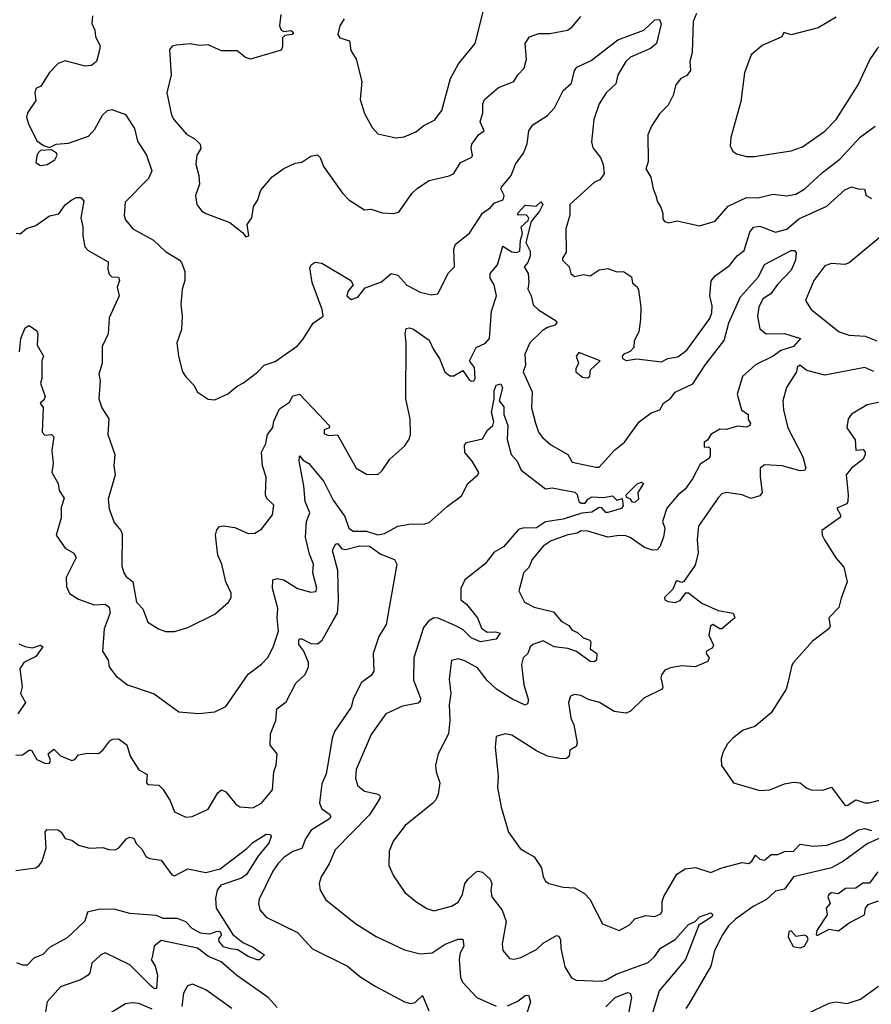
# Model space of a CAD drawing. Extents: x 1771496 to 1971148, y 471553 to 643630.
# Tile 698 of 702: x 1907532 to 1911344, y 594454 to 598862. Entities that reach past the tile are written whole.
import ezdxf

# ---------------------------------------------------------------- set-up
doc = ezdxf.new("R2010")
doc.units = 0

msp = doc.modelspace()

# ---------------------------------------------------------------- linework, layer by layer
at = {"layer": '0CON10XD'}
for points in [[(1908700.2, 598885), (1908694.8, 598835), (1908702.2, 598815), (1908715, 598809.2), (1908745, 598813.3), (1908756.9, 598805), (1908751.9, 598795), (1908718.8, 598791.2), (1908708.8, 598781.2), (1908709.1, 598740.9), (1908702.2, 598725), (1908565, 598685.9), (1908542.1, 598692.1), (1908505, 598721.9), (1908435, 598722), (1908375, 598749.2), (1908335, 598745.8), (1908295, 598754), (1908232.3, 598747.7), (1908215, 598743.3), (1908202.3, 598727.7), (1908209.5, 598615), (1908190, 598535), (1908211.4, 598435), (1908222, 598415), (1908279.2, 598349.2), (1908317.6, 598327.6), (1908339.2, 598305), (1908342.9, 598285), (1908325.6, 598255), (1908321.1, 598215), (1908334.4, 598165), (1908336.9, 598125), (1908319.4, 598075), (1908324.5, 598034.5), (1908348, 598005), (1908365, 597994.2), (1908473.3, 597953.3), (1908529.3, 597909.3), (1908545, 597890), (1908557.5, 597895), (1908550, 597945), (1908571.2, 597975), (1908578.6, 598025), (1908596.8, 598053.2), (1908611.5, 598098.5), (1908661.7, 598158.3), (1908715, 598196), (1908765, 598219.2), (1908795.5, 598224.5), (1908835, 598251.2), (1908865, 598256.2), (1908876.7, 598245), (1908892, 598205), (1908976.2, 598085), (1909005, 598056.2), (1909075, 598011.2), (1909105, 598013.8), (1909155, 597997.5), (1909205, 597994.4), (1909229.3, 598000.7), (1909286.9, 598083.1), (1909311.9, 598108.1), (1909365, 598142), (1909455, 598162.9), (1909475, 598174), (1909505, 598222.9), (1909555, 598246.2), (1909559.4, 598255), (1909552.2, 598285), (1909555.7, 598305), (1909585, 598346.7), (1909610.4, 598365), (1909593.1, 598405), (1909605.4, 598444.6), (1909605.6, 598485), (1909613.1, 598505), (1909675, 598557.8), (1909743.3, 598585), (1909761.4, 598615), (1909790, 598645), (1909801.1, 598685), (1909794.2, 598755), (1909814.4, 598785.6), (1909855, 598800.5), (1909905, 598800), (1909983.8, 598815), (1910005, 598830), (1910043.6, 598876.4)], [(1908983.6, 598866.4), (1908965.3, 598834.7), (1908955.6, 598795), (1908965, 598780.6), (1909008, 598768), (1909014.3, 598724.3), (1909038.5, 598685), (1909062.9, 598585), (1909055.6, 598505), (1909075, 598442), (1909109.3, 598379.3), (1909135, 598351.4), (1909215, 598332.5), (1909252.7, 598337.3), (1909305, 598360), (1909341.3, 598388.7), (1909388, 598412), (1909421.5, 598455), (1909460.9, 598599.1), (1909495.4, 598664.6), (1909570.8, 598755), (1909610.4, 598915)], [(1910561.1, 598888.9), (1910546.3, 598853.7), (1910542.5, 598715), (1910530.9, 598675), (1910534.3, 598635), (1910517.8, 598612.2), (1910490.8, 598599.2), (1910469.1, 598570.9), (1910456.6, 598523.4), (1910435, 598480), (1910395, 598440), (1910359.2, 598385), (1910343.2, 598346.8), (1910345.6, 598225), (1910334.4, 598195), (1910357.3, 598157.3), (1910366.9, 598105), (1910379.4, 598075), (1910387, 598047), (1910402.3, 598022.3), (1910410.8, 597995), (1910410.6, 597970.6), (1910418.7, 597958.7), (1910437.2, 597952.8), (1910475, 597962), (1910575, 597938.8), (1910645, 597959.4), (1910703.4, 598026.6), (1910785, 598066.1), (1910836, 598064), (1910905, 598080.6), (1910965, 598073.3), (1911005, 598080.9), (1911046.7, 598105), (1911125, 598178.2), (1911202, 598238), (1911294.4, 598335.6), (1911360.9, 598385)], [(1907858.5, 598878.5), (1907855.4, 598845), (1907868.5, 598815), (1907871.2, 598785), (1907892.5, 598745), (1907888.9, 598725), (1907875.6, 598674.4), (1907853.4, 598656.6), (1907824.5, 598654.5), (1907735, 598677.8), (1907705, 598665.6), (1907665.4, 598625), (1907626.5, 598565), (1907605, 598553.6), (1907599.2, 598535), (1907605, 598500), (1907566.7, 598445), (1907563.3, 598425), (1907571.2, 598395), (1907609.1, 598319.1), (1907638, 598298), (1907665, 598290), (1907694.8, 598305.2), (1907750.6, 598309.4), (1907839.8, 598340.2), (1907868.9, 598371.1), (1907902.2, 598435), (1907925, 598455.7), (1907945, 598460.6), (1908005, 598438), (1908045.6, 598375), (1908058.8, 598318.8), (1908100, 598255), (1908122.9, 598185), (1908108.3, 598151.7), (1908004.2, 598045), (1908000.4, 597985), (1908006, 597966), (1908038.1, 597925), (1908130.8, 597875), (1908184.5, 597824.5), (1908246.5, 597786.5), (1908255.8, 597775), (1908270.8, 597735), (1908271.4, 597695), (1908259.4, 597655), (1908253, 597587), (1908259.4, 597535), (1908255.6, 597475), (1908235.7, 597415), (1908243.3, 597355), (1908261.2, 597285), (1908275, 597262.5), (1908312.5, 597225), (1908326.1, 597196.1), (1908375, 597162.5), (1908405, 597160), (1908463.6, 597186.4), (1908505, 597222), (1908534.3, 597235.7), (1908596.4, 597283.6), (1908626, 597315), (1908675, 597331.1), (1908775, 597402.5), (1908799.7, 597430.3), (1908845, 597503.8), (1908890, 597535), (1908886, 597565), (1908841.1, 597685), (1908830.8, 597750.8), (1908836.2, 597765), (1908855, 597776), (1908885, 597771.4), (1909013.8, 597693.8), (1909024.3, 597675), (1909000.6, 597645), (1908995.8, 597625), (1909015, 597609.6), (1909045, 597620), (1909078.5, 597661.5), (1909152.1, 597687.9), (1909195, 597725.7), (1909225, 597717.8), (1909265, 597672.9), (1909325, 597642.2), (1909375, 597630), (1909403.3, 597635), (1909451.4, 597728.6), (1909478, 597755), (1909474.6, 597835), (1909483.3, 597856.7), (1909545, 597905.7), (1909603.8, 597996.2), (1909639.4, 598020.6), (1909657.6, 598042.4), (1909695.2, 598055), (1909699.8, 598075), (1909685.6, 598105), (1909688, 598112), (1909731.1, 598165), (1909750.6, 598215), (1909787.1, 598265), (1909804, 598306), (1909811.1, 598365), (1909828.9, 598391.1), (1909895, 598433.5), (1909925, 598467.1), (1909964.5, 598545), (1910002.5, 598577.5), (1910014.5, 598635), (1910025, 598649.4), (1910090.3, 598679.8), (1910208.8, 598771.2), (1910325, 598814.6), (1910375, 598860.6), (1910395, 598862.5), (1910403.4, 598843.4), (1910381.8, 598755), (1910355, 598733.3), (1910265.6, 598694.4), (1910245, 598675.4), (1910209.7, 598615), (1910200.8, 598575), (1910156.7, 598535), (1910125.3, 598484.7), (1910101.6, 598415), (1910090.9, 598315), (1910097.9, 598287.9), (1910131.5, 598245), (1910143.9, 598213.9), (1910147.6, 598172.4), (1910128, 598145)], [(1911186.5, 598873.5), (1911106.2, 598825), (1910985, 598794.4), (1910952.5, 598805), (1910943.3, 598785), (1910855, 598747.1), (1910805.8, 598704.2), (1910775.7, 598624.3), (1910759.2, 598495), (1910714.2, 598335), (1910712.5, 598295), (1910723.2, 598273.2), (1910740.9, 598260.9), (1910785, 598250), (1910819.7, 598249.7), (1910985, 598274.6), (1911035, 598292.1), (1911135, 598362.5), (1911186.9, 598415), (1911285, 598570), (1911337.4, 598682.6), (1911373.1, 598735), (1911456, 598814), (1911524.2, 598865)], [(1907625, 598209.2), (1907655, 598214.3), (1907689.2, 598235), (1907699.2, 598255), (1907696.2, 598265), (1907675, 598278.8), (1907625, 598276.2), (1907610.6, 598259.4), (1907605, 598223.3), (1907625, 598209.2)], [(1910128, 598145), (1910104.6, 598135), (1909994.7, 598035.3), (1909993.6, 597986.4), (1909976.9, 597925), (1909978.5, 597821.5), (1909960.8, 597795), (1909961.9, 597785), (1909991.2, 597755), (1909999.1, 597725), (1910015, 597712.5), (1910055, 597721.2), (1910085.6, 597715.6), (1910125, 597742.5), (1910165, 597748.6), (1910205, 597733.8), (1910235, 597734.3), (1910270.8, 597710.8), (1910275, 597682.5), (1910295, 597666.2), (1910301.9, 597651.9), (1910312.7, 597575), (1910310.6, 597519.4), (1910302.9, 597465), (1910281.5, 597425), (1910281.2, 597395), (1910265, 597376.2), (1910236.2, 597365), (1910228.8, 597355), (1910230, 597345), (1910245.8, 597335.8), (1910293.9, 597343.9), (1910405, 597330.8), (1910433.3, 597345), (1910477.5, 597352.5), (1910518.1, 597381.9), (1910621.5, 597525), (1910629.1, 597549.1), (1910631.2, 597581.2), (1910621.5, 597625), (1910626.6, 597693.4), (1910645, 597715.5), (1910709.1, 597760.9), (1910743.8, 597805), (1910775, 597828.2), (1910799.2, 597910.8), (1910817, 597933), (1910845, 597937.7), (1910915, 597911.1), (1910965, 597923.8), (1911019.3, 597970.7), (1911145, 598026.8), (1911225, 598100), (1911255, 598114.3), (1911285, 598104.3), (1911313, 598103), (1911321.2, 598075), (1911345, 598061.9)], [(1907516.1, 597906.1), (1907535, 597903.8), (1907562.9, 597927.1), (1907605, 597940.9), (1907665, 597983.3), (1907706.7, 597993.3), (1907735, 598032.5), (1907765, 598056), (1907785, 598066), (1907805.9, 598065.9), (1907819.1, 598049.1), (1907805.3, 597974.7), (1907815.5, 597935), (1907814.2, 597894.2), (1907823.1, 597845), (1907839.1, 597829.1), (1907928.3, 597778.3), (1907926, 597745), (1907933, 597723), (1907945, 597711.4), (1907975, 597708.6), (1907978.5, 597695), (1907968.8, 597665), (1907977.1, 597625), (1907932.1, 597527.9), (1907927.5, 597455), (1907901.1, 597398.9), (1907901.5, 597325), (1907887.1, 597275), (1907892.3, 597245), (1907885.8, 597165), (1907900, 597125), (1907931.2, 597075), (1907927.1, 597005), (1907957.5, 596915), (1907953.6, 596865), (1907959.2, 596825), (1907928.2, 596715), (1907932.1, 596672.1), (1907955, 596611.2), (1907985.3, 596575.3), (1907990.7, 596560.7), (1907990, 596415), (1907998.9, 596385), (1908008.9, 596368.9), (1908038.2, 596345), (1908054.6, 596254.6), (1908083.1, 596225), (1908105.6, 596165.6), (1908153.8, 596135), (1908185, 596123.3), (1908225, 596123.3), (1908285, 596141.4), (1908405, 596200), (1908466.2, 596255), (1908478, 596275), (1908479.2, 596295), (1908454.2, 596345), (1908436.7, 596425), (1908418.2, 596465), (1908409.2, 596555), (1908415, 596577.5), (1908426.4, 596593.6), (1908445, 596596.2), (1908495, 596588), (1908555, 596561.9), (1908585, 596562.9), (1908615, 596581.4), (1908663.1, 596645), (1908669.3, 596689.3), (1908638.9, 596718.9), (1908631.8, 596735), (1908634.6, 596814.6), (1908618.2, 596865), (1908614.6, 596925.4), (1908633.1, 596965), (1908640.5, 597005), (1908665, 597036.2), (1908670, 597065), (1908695, 597119.4), (1908739.8, 597150.2), (1908755, 597177.5), (1908785, 597185.7), (1908873.2, 597093.2), (1908917.5, 597045), (1908918.8, 597035), (1908894.7, 597025.3), (1908895, 597008), (1908915, 597001.1), (1908955, 597003.8), (1909038, 596855), (1909085, 596828), (1909135, 596826.2), (1909155, 596843.3), (1909188.8, 596895), (1909255.6, 596954.4), (1909275.6, 596984.4), (1909281.4, 597005), (1909279.4, 597075), (1909260, 597165), (1909262.5, 597415), (1909256.7, 597455), (1909261.2, 597478.8), (1909275, 597482.9), (1909295, 597476.5), (1909365, 597427.8), (1909383.8, 597385), (1909410.6, 597345), (1909435.6, 597285.6), (1909457.3, 597267.3), (1909475, 597267.5), (1909515, 597291.2), (1909545, 597248.9), (1909555, 597243.1), (1909565, 597245.4), (1909570.5, 597255), (1909566.9, 597305), (1909545.7, 597335), (1909575.4, 597394.6), (1909616.4, 597413.6), (1909635.2, 597435), (1909643.3, 597556.7), (1909666, 597625), (1909656.2, 597675), (1909637.8, 597705), (1909638.5, 597725), (1909670, 597765), (1909695, 597847.5), (1909735, 597822.1), (1909755, 597819.6), (1909770, 597825), (1909773.2, 597875), (1909782.9, 597905), (1909776.7, 597935), (1909807.3, 597962.7), (1909810.6, 597975), (1909798.7, 597988.7), (1909765, 597986.7), (1909760.8, 597995), (1909795, 598030.9), (1909843.6, 598026.4), (1909864.2, 598045.8), (1909873.8, 598035), (1909858.5, 598005), (1909820.9, 597959.1), (1909797.5, 597865), (1909816.6, 597825), (1909817.3, 597805), (1909806.2, 597775), (1909790.5, 597755), (1909807.3, 597725), (1909810.8, 597685), (1909805.7, 597655), (1909821, 597625), (1909830.5, 597585), (1909853.4, 597563.4), (1909933.2, 597513.2), (1909935.6, 597505), (1909926.9, 597495), (1909895, 597484.2), (1909870.7, 597469.3), (1909815, 597414.6), (1909792.6, 597365), (1909795.3, 597315), (1909785.3, 597285), (1909825.9, 597195.9), (1909822.9, 597125), (1909840, 597055), (1909854.3, 597015), (1909871.6, 596991.6), (1909909.1, 596959.1), (1909985.8, 596915), (1910005, 596880.4), (1910111.2, 596858.8), (1910125, 596858.8), (1910194, 596935), (1910238.9, 596971.1), (1910305, 597061.1), (1910358.2, 597101.8), (1910396.8, 597115), (1910412.8, 597145), (1910444.1, 597165.9), (1910465, 597194), (1910545, 597232), (1910602.1, 597317.9), (1910684.8, 597425.2), (1910705.7, 597505), (1910758.6, 597621.4), (1910838.9, 597711.1), (1910865, 597766.7), (1910985, 597828.6), (1910999.1, 597829.1), (1911007.7, 597817.7), (1911003.8, 597785), (1910985, 597740), (1910923.6, 597676.4), (1910893.7, 597635), (1910857.7, 597612.3), (1910840.3, 597575), (1910834.2, 597535), (1910845, 597478.6), (1910872.5, 597455), (1910955, 597457.4), (1911027.1, 597435), (1910995, 597399.3), (1910939.2, 597380.8), (1910905, 597355.9), (1910825, 597316.6), (1910767.8, 597265), (1910743.3, 597185), (1910762.9, 597115), (1910792.9, 597095), (1910792.2, 597072.2), (1910802.9, 597055), (1910800.6, 597045), (1910785, 597037.3), (1910745, 597041.6), (1910695, 597027.4), (1910665, 597028.2), (1910625.5, 597005), (1910610, 596980), (1910595, 596970.6), (1910595, 596948.1), (1910615, 596949.2), (1910621.7, 596941.7), (1910622.7, 596907.3), (1910614.5, 596895.5), (1910577.6, 596872.4), (1910543.4, 596806.6), (1910510.1, 596759.9), (1910478.5, 596735), (1910428.1, 596675), (1910408.6, 596615), (1910419.7, 596585), (1910413.9, 596545), (1910397.5, 596502.5), (1910385, 596488.2), (1910365, 596487.1), (1910328.7, 596498.7), (1910264.2, 596544.2), (1910245, 596550.9), (1910215, 596552.7), (1910165, 596544.7), (1910075, 596572.5), (1910045.7, 596574.3), (1910026.9, 596563.1), (1909985, 596555.3), (1909910.9, 596529.1), (1909875, 596505.7), (1909825.6, 596445), (1909810.8, 596409.2), (1909786.9, 596385), (1909780, 596355), (1909766.7, 596305), (1909791.4, 596255), (1909835, 596231.8), (1909921.6, 596211.6), (1909955, 596170), (1909989.5, 596149.5), (1910005, 596128.8), (1910028.8, 596118.8), (1910054.4, 596094.4), (1910083.3, 596085), (1910088.5, 596075), (1910085.7, 596045), (1910115.5, 596025), (1910114, 595995), (1910103.1, 595986.9), (1910085, 595988.8), (1910023.7, 596033.7), (1909985, 596047.7), (1909924.8, 596054.8), (1909875, 596081.2), (1909828.8, 596065), (1909817.5, 596055), (1909806.1, 596025), (1909786.1, 596005), (1909778.7, 595975), (1909787.9, 595885), (1909808.8, 595815), (1909805, 595800), (1909795, 595793.3), (1909735, 595821.1), (1909665.6, 595865), (1909625, 595904.4), (1909580.9, 595960.9), (1909525, 595992.2), (1909495, 596000), (1909465, 595993.8), (1909455, 595910), (1909461.1, 595845), (1909454.6, 595795.4), (1909457.3, 595725), (1909451.9, 595665), (1909404.5, 595575), (1909393.5, 595525), (1909395.6, 595495), (1909413.1, 595445), (1909405.6, 595395), (1909395, 595370), (1909380.8, 595355), (1909256.9, 595255), (1909204.3, 595185), (1909185, 595140), (1909184.3, 595075), (1909205, 595028.8), (1909256, 594955), (1909304.7, 594914.7), (1909355, 594883.1), (1909385, 594873.3), (1909465, 594893.1), (1909495, 594911.1), (1909513.3, 594945), (1909524.4, 594995), (1909539.4, 595015), (1909575, 595046.9), (1909585, 595050.5), (1909604, 595045), (1909638.2, 595015), (1909644.6, 594995), (1909640.4, 594965), (1909644.8, 594934.8), (1909691.5, 594875), (1909710, 594825), (1909692.2, 594725), (1909694.3, 594695), (1909725, 594658.8), (1909745, 594656.2), (1909775, 594664.2), (1909845, 594700), (1909875, 594727.8), (1909935, 594762.9), (1909945, 594759.2), (1909952.9, 594742.9), (1909954.6, 594705), (1909972.5, 594622.5), (1910002.4, 594572.4), (1910022.7, 594562.7), (1910135, 594558.5), (1910155, 594562.7), (1910201, 594589), (1910345, 594641.6), (1910372.2, 594665), (1910399.5, 594705), (1910465.4, 594745), (1910525, 594812.1), (1910554.6, 594825.4), (1910575, 594845.7), (1910625, 594864.2), (1910634.2, 594855), (1910628.2, 594845), (1910572, 594808), (1910511.9, 594655), (1910481.8, 594618.2), (1910393.8, 594515), (1910355.3, 594384.7)], [(1911395, 597898.9), (1911245, 597774.2), (1911225, 597765.8), (1911165, 597770), (1911135, 597759.4), (1911085.6, 597695), (1911048.8, 597605), (1911074.2, 597565), (1911199.2, 597465), (1911245, 597450.4), (1911315.3, 597445.3), (1911367.8, 597425)], [(1907532, 597375), (1907537.5, 597435), (1907557, 597483), (1907575, 597492.5), (1907609.5, 597469.5), (1907614, 597455), (1907610, 597405), (1907638.5, 597355), (1907631.2, 597335), (1907630.8, 597255), (1907624.7, 597234.7), (1907645.5, 597174.5), (1907640.6, 597159.4), (1907623.3, 597145), (1907636.5, 597126.5), (1907633.2, 597015), (1907645, 597002.1), (1907675, 597004.4), (1907685.4, 596995), (1907676, 596935), (1907682.5, 596875), (1907675.8, 596835), (1907703.8, 596785), (1907708.6, 596755), (1907730.5, 596720.5), (1907717.7, 596677.7), (1907718, 596632), (1907695.6, 596555), (1907735, 596495.8), (1907775, 596473.1), (1907785.6, 596455), (1907740.6, 596365), (1907741.4, 596325), (1907755, 596292.5), (1907795, 596267.5), (1907865, 596242.2), (1907914.6, 596245.4), (1907932.6, 596232.6), (1907937.2, 596207.2), (1907909.6, 596135), (1907903.3, 596035), (1907928, 595995), (1907932.5, 595965), (1907962, 595925), (1908014.6, 595884.6), (1908134.6, 595844.6), (1908245, 595763.8), (1908333.6, 595756.4), (1908405, 595764), (1908455, 595788), (1908555, 595931.4), (1908615, 595976.9), (1908642.9, 596007.1), (1908667.1, 596052.9), (1908690.3, 596125), (1908684.7, 596185), (1908688.1, 596228.1), (1908663.1, 596315), (1908665.6, 596354.4), (1908685, 596360.6), (1908715, 596354.5), (1908775, 596315.6), (1908835, 596299.2), (1908858.1, 596301.9), (1908862.7, 596317.3), (1908843.5, 596385), (1908847.3, 596425), (1908828.6, 596468.6), (1908811.4, 596545), (1908816.1, 596615), (1908831.4, 596655), (1908809.8, 596705), (1908803.8, 596775), (1908782.5, 596885), (1908785, 596910), (1908800.5, 596890.5), (1908825.5, 596875), (1908893.8, 596795), (1908935, 596710.6), (1908987.5, 596637.5), (1909005.6, 596585), (1909025, 596571.5), (1909085, 596571.6), (1909135, 596555.9), (1909165, 596562.5), (1909225, 596594.6), (1909275, 596602.9), (1909345, 596604.4), (1909365, 596611.4), (1909445, 596682.9), (1909509.8, 596730.2), (1909538, 596785), (1909560, 596805)], [(1910075, 597258.6), (1910084.3, 597265.7), (1910087.5, 597295), (1910130, 597335), (1910035, 597372.5), (1910023.3, 597355), (1910033.3, 597325), (1910020.9, 597299.1), (1910021.5, 597285), (1910051.2, 597261.2), (1910075, 597258.6)], [(1911355, 597287.6), (1911315, 597304.3), (1911135, 597270.9), (1911055, 597291.8), (1911024.3, 597315), (1911012.3, 597305), (1911009.2, 597285), (1910963.3, 597215), (1910948.1, 597155), (1910950, 597115), (1910970, 597035), (1911037.1, 596905), (1911050.8, 596855), (1911045, 596844.3), (1911025, 596841.8), (1910945, 596864.7), (1910865, 596869.5), (1910845.8, 596855), (1910845.5, 596815), (1910854.5, 596745.5), (1910845, 596730), (1910805, 596718.8), (1910765, 596735.3), (1910694.5, 596745.5), (1910675, 596739.2), (1910658, 596722), (1910570, 596595), (1910564.4, 596535), (1910568.5, 596475), (1910555, 596420), (1910505, 596347.5), (1910495, 596342.5), (1910475, 596350), (1910468, 596345), (1910455, 596313.3), (1910417.5, 596275), (1910420, 596265), (1910435, 596257.5), (1910465, 596253.3), (1910488.3, 596261.7), (1910513.3, 596296.7), (1910525, 596296.7), (1910585, 596250), (1910657.7, 596217.7), (1910725, 596205.8), (1910732, 596185), (1910675, 596135.7), (1910665, 596135.7), (1910635, 596154.4), (1910623.6, 596146.4), (1910616.6, 596106.6), (1910637.5, 596062.5), (1910631.3, 596048.7), (1910605.7, 596035), (1910603.9, 596023.9), (1910618.6, 596005), (1910611.7, 595988.3), (1910555, 595964.3), (1910495, 595968.9), (1910445, 595960.4), (1910420.2, 595949.8), (1910405, 595928.8), (1910401.5, 595915), (1910411.1, 595875), (1910408.1, 595865), (1910325.3, 595824.7), (1910265, 595765.7), (1910245, 595756.9), (1910193.3, 595765), (1910126.7, 595805), (1910078.3, 595818.3), (1910043.8, 595836.2), (1910015, 595841.2), (1909996.7, 595833.3), (1909988.8, 595805), (1909998.6, 595735), (1910011.5, 595705), (1910027.1, 595625), (1910021.9, 595608.1), (1909995, 595592), (1909992, 595565), (1909980, 595555), (1909955, 595552.7), (1909895, 595564.5), (1909845, 595588.8), (1909735, 595659.4), (1909705, 595664.3), (1909665, 595653.3), (1909659.4, 595605), (1909673.1, 595475), (1909670.6, 595425), (1909687.2, 595337.2), (1909719.1, 595225), (1909772.2, 595152.2), (1909796.3, 595136.3), (1909835, 595114), (1909867.5, 595065), (1909874.3, 595025), (1909886, 595005), (1909900, 594995), (1909965, 594978.1), (1910015, 594975.5), (1910060.4, 594950.4), (1910084.2, 594925), (1910140, 594815), (1910215, 594784), (1910260.8, 594809.2), (1910285, 594836.7), (1910335, 594852), (1910375, 594847.5), (1910401.1, 594858.9), (1910407.7, 594872.3), (1910408, 594915), (1910415, 594937.5), (1910473.8, 595036.2), (1910509.8, 595060.2), (1910557, 595067), (1910625, 595044.2), (1910675, 595064.5), (1910765, 595088.8), (1910795, 595084.6), (1910809.1, 595095), (1910825, 595122.5), (1910844.6, 595104.6), (1910865, 595098.7), (1910895.9, 595124.1), (1910925, 595125.3), (1910955, 595138), (1910995, 595139.6), (1911025, 595171.1), (1911085, 595162.4), (1911145, 595166.1), (1911217.8, 595192.2), (1911285.7, 595235), (1911315, 595241.5), (1911345, 595232)], [(1909560, 596805), (1909583.3, 596825), (1909586.7, 596835), (1909557.5, 596885), (1909524.5, 596925), (1909522.5, 596957.5), (1909531.2, 596968.8), (1909603.9, 596986.1), (1909626.1, 597025), (1909650.3, 597045), (1909653.7, 597063.7), (1909643.1, 597103.1), (1909655.6, 597165), (1909655, 597200), (1909665, 597225.8), (1909685, 597232.5), (1909693.6, 597213.6), (1909677.9, 597155), (1909699.4, 597129.4), (1909698.4, 597095), (1909716.8, 597045), (1909713.3, 596983.3), (1909731.5, 596915), (1909758.9, 596885), (1909775.8, 596845.8), (1909885, 596761.1), (1909915, 596766.1), (1910017.2, 596747.2), (1910026.4, 596736.4), (1910034.2, 596705), (1910045, 596697.3), (1910062.8, 596697.2), (1910075, 596715.6), (1910094.7, 596725.3), (1910146.5, 596723.5), (1910185, 596730), (1910205, 596711.2), (1910228.8, 596718.8), (1910232.5, 596685), (1910225.6, 596674.4), (1910165, 596655.5), (1910155, 596655.8), (1910146.9, 596666.9), (1910137.3, 596677.3), (1910125, 596677.7), (1910093.2, 596656.8), (1910047.3, 596652.7), (1909965, 596626.2), (1909885.6, 596614.4), (1909845, 596587.3), (1909783.8, 596586.2), (1909765, 596579.8), (1909697.3, 596502.7), (1909655, 596478.4), (1909615, 596426.4), (1909524.7, 596355), (1909506.5, 596315), (1909507.1, 596265), (1909532.1, 596245), (1909580.4, 596185), (1909598.3, 596138.3), (1909625, 596120.6), (1909661.4, 596121.4), (1909682.5, 596115), (1909665, 596088.8), (1909595, 596076.3), (1909552.5, 596095), (1909519, 596129), (1909486.4, 596146.4), (1909405, 596182.2), (1909385, 596184.2), (1909361.3, 596168.7), (1909339.7, 596140.3), (1909295.8, 596005.8), (1909295.3, 595905.3), (1909326.7, 595825), (1909325, 595810), (1909315, 595802.3), (1909245, 595789.4), (1909171.4, 595755), (1909105, 595662), (1909038.5, 595505), (1909034.6, 595465), (1909045, 595432.5), (1909075, 595408.5), (1909136.2, 595395), (1909145.4, 595385.4), (1909144.4, 595375), (1909097.2, 595302.8), (1908944.1, 595145.9), (1908916.7, 595083.3), (1908881.4, 595025), (1908872.9, 594995), (1908877.1, 594965), (1908902.4, 594922.4), (1909035, 594815.8), (1909127.5, 594757.5), (1909255, 594697.8), (1909325, 594679.4), (1909378.8, 594685), (1909435.9, 594724.1), (1909495, 594745.9), (1909515, 594745.6), (1909520, 594715), (1909504, 594685), (1909498.6, 594655), (1909505.4, 594575), (1909514, 594554), (1909577.5, 594485), (1909665, 594445.5)], [(1911425, 597158.2), (1911325, 597137.1), (1911255, 597096), (1911240, 597075), (1911234, 597035), (1911270.9, 596980.9), (1911273.9, 596935), (1911307.3, 596937.3), (1911316.4, 596926.4), (1911315.6, 596915), (1911307.1, 596895), (1911254.3, 596855), (1911230.6, 596825), (1911240.5, 596735), (1911238.1, 596705), (1911233.8, 596695), (1911188.8, 596675), (1911206.2, 596645), (1911206.2, 596635), (1911122.5, 596575), (1911123.3, 596555), (1911133.9, 596533.9), (1911185, 596452.5), (1911220.7, 596410.7), (1911236.2, 596345), (1911207.9, 596272.1), (1911198.9, 596231.1), (1911154, 596185), (1911158.8, 596145), (1911153.8, 596135), (1911080.3, 596079.7), (1910996, 595985), (1910987.7, 595972.3), (1910971.4, 595898.6), (1910962, 595865), (1910895, 595758.8), (1910822.3, 595697.7), (1910769.3, 595680.7), (1910724.2, 595645.8), (1910699.3, 595620.7), (1910680, 595585), (1910671.2, 595555), (1910673.6, 595523.6), (1910726.7, 595445), (1910845, 595411.2), (1910890, 595415), (1910955, 595441.4), (1910995, 595448.6), (1911025.6, 595445.6), (1911055, 595421.8), (1911075, 595414.5), (1911126.8, 595413.2), (1911165, 595425.8), (1911225, 595345.8), (1911235, 595344.5), (1911275, 595370), (1911315, 595356.2), (1911334.4, 595355.6), (1911415, 595376.8)], [(1910285, 596700.8), (1910275, 596702), (1910265.5, 596715.5), (1910247.5, 596725), (1910246, 596735), (1910295, 596783.8), (1910315, 596791.2), (1910323.3, 596785), (1910298, 596745), (1910301.2, 596715), (1910285, 596700.8)], [(1907515, 595570), (1907545, 595571.2), (1907575, 595592), (1907585, 595591.2), (1907609.6, 595549.6), (1907645, 595533.6), (1907665, 595531.8), (1907670, 595545), (1907659.4, 595575), (1907685, 595596.2), (1907715, 595566.4), (1907765, 595545.4), (1907779.4, 595550.6), (1907795, 595571.2), (1907835, 595578.8), (1907885, 595577.1), (1907905, 595592.5), (1907935, 595634.2), (1907948.3, 595641.7), (1907975, 595642.9), (1908012, 595615), (1908026.9, 595565), (1908065, 595503.8), (1908102.5, 595482.5), (1908100, 595445), (1908105, 595437.5), (1908154.6, 595434.6), (1908175, 595416), (1908205.7, 595365), (1908225.7, 595315.7), (1908275, 595292.2), (1908304.4, 595295.6), (1908375, 595327.5), (1908419.1, 595400.9), (1908435, 595414), (1908455.4, 595405.4), (1908500.2, 595350.2), (1908517.9, 595337.9), (1908575, 595334.4), (1908614.3, 595355), (1908664.1, 595415), (1908670, 595495), (1908679.8, 595525), (1908684, 595575), (1908653.8, 595613.8), (1908654.1, 595665), (1908678.5, 595725), (1908682.9, 595777.1), (1908725, 595808.6), (1908767.7, 595892.3), (1908809.2, 595930.8), (1908825.3, 595965), (1908825.3, 595985), (1908803.6, 596035), (1908781.2, 596065), (1908781.1, 596085), (1908785, 596090.8), (1908795, 596090), (1908835, 596069.3), (1908865, 596068.2), (1908885.8, 596085), (1908935, 596172.3), (1908954.8, 596205), (1908958.5, 596261.5), (1908955.5, 596395.5), (1908931.8, 596485), (1908945, 596514.3), (1908955, 596516.9), (1908973.4, 596493.4), (1908989.9, 596489.9), (1909055, 596506), (1909097.5, 596505), (1909148.8, 596468.8), (1909210, 596445), (1909220, 596425), (1909172.2, 596155), (1909139.2, 596100.9), (1909114.7, 596025), (1909116.5, 595945), (1909105, 595926.2), (1909062.5, 595895), (1909026.5, 595825), (1909015.1, 595784.9), (1908940.4, 595675), (1908930, 595645), (1908915.8, 595555), (1908903.4, 595486.6), (1908885, 595441.2), (1908873.8, 595355), (1908885, 595329.2), (1908919.4, 595305), (1908924.4, 595295), (1908918.5, 595285), (1908837, 595233), (1908811.2, 595195), (1908795, 595152), (1908755, 595138.9), (1908715, 595111.8), (1908688.8, 595085), (1908665, 595050.8), (1908604.5, 594925.5), (1908600.8, 594905), (1908606.8, 594876.8), (1908635, 594844.4), (1908775.6, 594775), (1908842.9, 594702.9), (1908998.6, 594625), (1909055, 594578.9), (1909122.9, 594535), (1909255, 594464.5), (1909281.7, 594458.3), (1909301.9, 594461.9)], [(1907528, 596068), (1907555, 596055.2), (1907589.6, 596050.4), (1907625, 596062.5), (1907635.6, 596055), (1907605, 596011.2), (1907550.4, 595985), (1907533.3, 595956.7), (1907543.3, 595875), (1907535.5, 595845), (1907558.8, 595805), (1907524, 595755)], [(1907515, 595052.7), (1907604.6, 595065.4), (1907620, 595075), (1907633.5, 595095), (1907650.3, 595155), (1907645.5, 595224.5), (1907653.6, 595236.4), (1907705, 595235.6), (1907718.5, 595225), (1907735.9, 595195.9), (1907765, 595188.9), (1907795, 595166.9), (1907845, 595152.5), (1907904.6, 595155.4), (1907935, 595145.4), (1907962.8, 595147.2), (1907976.1, 595153.9), (1908010, 595195), (1908025, 595202.5), (1908042.5, 595197.5), (1908053.6, 595173.6), (1908078.6, 595148.6), (1908098.1, 595115), (1908115, 595106.5), (1908165, 595098.8), (1908213.1, 595033.1), (1908225, 595028.6), (1908285, 595060), (1908365, 595044), (1908428.9, 595061.1), (1908548.3, 595151.7), (1908575, 595178.9), (1908635, 595216.4), (1908654.3, 595214.3), (1908657.8, 595205), (1908647.5, 595175), (1908600.4, 595119.6), (1908547.8, 595035), (1908525, 595019.2), (1908432.9, 594987.1), (1908415.3, 594965), (1908408.4, 594928.4), (1908410.9, 594885), (1908486.7, 594766.7), (1908530.8, 594730.8), (1908575, 594710.6), (1908627.5, 594675), (1908605, 594653.8), (1908595, 594653.8), (1908555, 594668), (1908507.9, 594697.9), (1908475, 594702.6), (1908445, 594710.9), (1908425.4, 594735), (1908423.1, 594746.9), (1908436.9, 594765), (1908429.2, 594779.2), (1908415, 594780.4), (1908381.9, 594768.1), (1908341.9, 594771.9), (1908303.4, 594793.4), (1908275, 594823.5), (1908238, 594838), (1908175, 594838.8), (1908145, 594851.8), (1908025, 594860.6), (1907955, 594879.5), (1907885, 594879.2), (1907835, 594866.4), (1907823.5, 594826.5), (1907745, 594751.1), (1907665, 594709.1), (1907635, 594677.3), (1907595, 594661.1), (1907565, 594629.5), (1907545, 594628.9), (1907519.1, 594639.1)], [(1911440, 595225), (1911325, 595172.3), (1911219.7, 595095), (1911165, 595064.8), (1910995, 595024.6), (1910955, 594969.2), (1910915, 594961.1), (1910875, 594923.9), (1910815, 594892.6), (1910736.2, 594835), (1910703.9, 594805), (1910676.8, 594765), (1910642.3, 594695), (1910625.3, 594624.7), (1910528.3, 594458.3), (1910513.1, 594435)], [(1911372.7, 595047.3), (1911335, 594997.1), (1911305, 594996.9), (1911275, 594974), (1911228.1, 594971.9), (1911210.5, 594959.5), (1911195, 594949.2), (1911165, 594953.1), (1911153.1, 594945), (1911149.2, 594935), (1911160, 594905), (1911142, 594885), (1911146, 594855), (1911100, 594785), (1911096.4, 594766.4), (1911101.7, 594761.7), (1911155, 594790), (1911197.4, 594782.6), (1911245, 594818.6), (1911313.3, 594855), (1911318, 594885), (1911329.5, 594900.5), (1911375, 594916.7)], [(1911025, 594706.7), (1911045, 594714.6), (1911061.1, 594745), (1911057.2, 594757.2), (1911045, 594763.1), (1911007.5, 594757.5), (1910985, 594783.3), (1910975, 594780), (1910970.8, 594755), (1910993.1, 594713.1), (1911025, 594706.7)], [(1908685, 594439.5), (1908644.4, 594485), (1908503.8, 594583.8), (1908433.8, 594645), (1908377.7, 594667.7), (1908327.8, 594705), (1908165, 594739.1), (1908133.6, 594715), (1908125, 594664), (1908120.9, 594655), (1908137.8, 594625), (1908149.2, 594585), (1908145, 594524.5), (1908135, 594523.9), (1908120, 594535), (1908025, 594630.4), (1907915, 594684.3), (1907895, 594675.6), (1907855, 594638.6), (1907845.4, 594595), (1907837.9, 594585), (1907805, 594563.2), (1907715, 594532), (1907655.5, 594464.5), (1907645, 594403.3)], [(1908481.4, 594435), (1908365, 594518.9), (1908305, 594544.2), (1908283.4, 594536.6), (1908265, 594503.3), (1908258.2, 594445)], [(1911055, 594411.8), (1911155, 594459.3), (1911185, 594464.7), (1911235, 594458), (1911295, 594477.5), (1911375, 594535.4)], [(1909301.9, 594461.9), (1909335, 594493.3), (1909363.5, 594425)], [(1909715, 594446.9), (1909762.1, 594467.9), (1909795, 594493.9), (1909810, 594495), (1909817.6, 594465), (1909799.5, 594405)], [(1910155, 594443.2), (1910197.1, 594485), (1910252.3, 594507.7), (1910264.6, 594504.6), (1910270.4, 594485), (1910255.8, 594405)], [(1908125, 594432.2), (1908065, 594457.1), (1908035, 594460.6), (1908005, 594455.7), (1907935, 594412.5)]]:
    msp.add_lwpolyline(points, dxfattribs=at)

doc.saveas('drawing.dxf')
